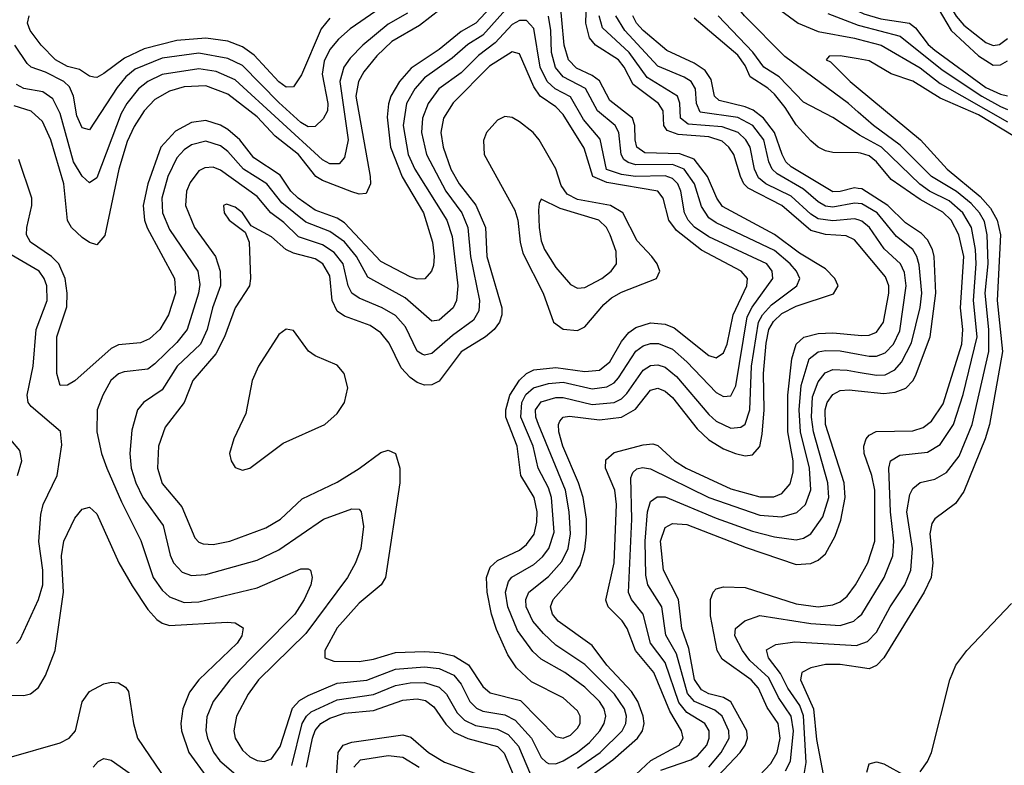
# Model space of a CAD drawing. Header units: inches. Extents: x 990535 to 1117859, y 769386 to 892122.
# Tile 793 of 1056: x 1047699 to 1050401, y 856755 to 858800. Entities that reach past the tile are written whole.
import ezdxf

# ---------------------------------------------------------------- set-up
doc = ezdxf.new("R2010")
doc.units = ezdxf.units.IN
doc.header["$MEASUREMENT"] = 0
doc.layers.add('B0845', color=7, linetype='Continuous')
doc.layers.add('B0855', color=7, linetype='Continuous')

msp = doc.modelspace()

# ---------------------------------------------------------------- linework, layer by layer
at = {"layer": 'B0845', "color": 5}
for points, elevation in [([(1050000, 858546.3), (1049972.9, 858570), (1049798.7, 858698.7), (1049688.3, 858810), (1049630, 858880.8), (1049604.2, 858930), (1049602.4, 858950), (1049610, 858953.2), (1049621.6, 858941.6), (1049650, 858926.9), (1049701.3, 858881.3), (1049754, 858850), (1049835, 858790), (1049890, 858767.2), (1049990, 858749.1), (1050000, 858746.5)], 2440), ([(1050000, 858184.1), (1049990, 858196), (1049966.7, 858206.7), (1049910, 858210.5), (1049870, 858221.7), (1049790.3, 858290), (1049697.6, 858337.6), (1049685.6, 858350), (1049676.5, 858370), (1049658.6, 858430), (1049645, 858450), (1049626.3, 858466.3), (1049590, 858479), (1049505.4, 858485.4), (1049475.5, 858495.5), (1049466.8, 858510), (1049464.9, 858550), (1049451.9, 858570), (1049382.3, 858622.3), (1049357.5, 858670), (1049341.8, 858690), (1049279.1, 858730), (1049262.2, 858750), (1049252.3, 858790), (1049256.2, 858910)], 2580), ([(1049017.1, 858862.9), (1048950.2, 858789.8), (1048910, 858767.6), (1048850, 858718.4), (1048773.3, 858666.7), (1048740.9, 858630), (1048717.7, 858590), (1048710.8, 858569.2), (1048707.4, 858532.6), (1048716.7, 858450), (1048748.8, 858368.8), (1048806.9, 858270), (1048831.3, 858190), (1048836.6, 858150), (1048834.3, 858125.7), (1048829, 858110), (1048810.9, 858089.1), (1048790, 858088.5), (1048770, 858094.9), (1048690, 858136.7), (1048590, 858242.5), (1048570, 858255.9), (1048510, 858277.5), (1048463, 858310), (1048443.1, 858330), (1048413.8, 858373.8), (1048341.1, 858421.1), (1048303, 858470), (1048270, 858498.3), (1048250, 858510.4), (1048210, 858522.9), (1048170, 858518.3), (1048126, 858494), (1048086.3, 858450), (1048050.5, 858350), (1048037.6, 858290), (1048041.3, 858250), (1048048.7, 858228.7), (1048123.8, 858090), (1048126.6, 858050), (1048106.8, 857990), (1048083.3, 857950), (1048055.4, 857924.6), (1048030, 857913.7), (1047970, 857908), (1047950, 857898.4), (1047850.1, 857809.9), (1047830, 857797.2), (1047810, 857796.8), (1047800.5, 857830), (1047801, 857930), (1047827.8, 858012.2), (1047828.7, 858050), (1047823.4, 858090), (1047806.1, 858130), (1047786.1, 858150), (1047728.6, 858190), (1047717.7, 858210), (1047718.2, 858230), (1047732.5, 858290), (1047732.1, 858310), (1047696.2, 858416.2)], 2620), ([(1049247.2, 856712.8), (1049326.4, 856770), (1049394.1, 856830), (1049408.2, 856850), (1049412.2, 856870), (1049410.2, 856890), (1049395.3, 856930), (1049377.5, 856957.5), (1049309.9, 857030), (1049270, 857083.5), (1049176.9, 857150), (1049161.2, 857170), (1049155.6, 857190), (1049162.5, 857210), (1049213.1, 857266.9), (1049236.6, 857303.4), (1049250, 857346.9), (1049254.5, 857390), (1049254.4, 857430), (1049244.9, 857490), (1049232.3, 857530), (1049189, 857630), (1049178.7, 857670), (1049177, 857690), (1049180.9, 857699.1), (1049190.3, 857709.7), (1049207.2, 857712.8), (1049290, 857702.7), (1049350, 857710), (1049388.3, 857731.7), (1049430, 857783.8), (1049450, 857789.7), (1049470, 857781.3), (1049490, 857763.7), (1049557.7, 857677.7), (1049590, 857647.3), (1049630, 857623.1), (1049663.5, 857610), (1049690, 857604.2), (1049710, 857606.4), (1049730, 857629.4), (1049736.4, 857663.6), (1049741.9, 857730), (1049740.3, 857830), (1049747.4, 857912.6), (1049755.1, 857950), (1049767.6, 857972.4), (1049790, 857993.9), (1049830, 858013.9), (1049932.2, 858047.8), (1049944.5, 858070), (1049936, 858090), (1049910, 858116.5), (1049839.1, 858159.1), (1049770, 858210.9), (1049627.2, 858287.2), (1049611.7, 858310), (1049586.4, 858370), (1049550, 858417.4), (1049510, 858431.5), (1049414.4, 858434.4), (1049392.8, 858450), (1049387.5, 858470), (1049387.1, 858510), (1049380.9, 858530), (1049318.6, 858578.6), (1049290, 858631.9), (1049270, 858647.1), (1049226.8, 858666.8), (1049204.6, 858690), (1049193.4, 858730), (1049180, 858870)], 2620), ([(1048852.6, 858827.4), (1048796.1, 858783.9), (1048720.2, 858739.8), (1048679.1, 858700.9), (1048643.1, 858656.9), (1048629, 858630), (1048621.3, 858590), (1048660.6, 858370), (1048661.7, 858350), (1048650, 858323.4), (1048630, 858321.7), (1048610, 858327.4), (1048530, 858358.7), (1048511.8, 858370), (1048464, 858430), (1048400, 858480), (1048350, 858533), (1048270, 858595.3), (1048210, 858618.7), (1048150, 858615.9), (1048110, 858604.2), (1048070, 858580.9), (1048040.4, 858550), (1048012.9, 858507.1), (1047994, 858465.9), (1047971, 858390), (1047932.1, 858207.9), (1047910, 858182.2), (1047890, 858188.5), (1047870, 858202.8), (1047841.2, 858230), (1047829.5, 858249.5), (1047819.9, 858350), (1047784.6, 858470), (1047761, 858521), (1047730, 858548.8), (1047683.5, 858563.5)], 2580), ([(1048676.5, 858823.5), (1048605.5, 858774.5), (1048573.4, 858746.6), (1048550, 858718.2), (1048534.1, 858685.9), (1048529.2, 858650), (1048544.1, 858570), (1048543.6, 858550), (1048531.8, 858528.2), (1048510, 858506.8), (1048490, 858506.4), (1048470, 858517.9), (1048410, 858572.5), (1048310, 858674.6), (1048270, 858693.8), (1048190, 858707.9), (1048090, 858694.5), (1048016, 858664), (1047990, 858643), (1047966, 858614), (1047890, 858497.3), (1047870, 858503.4), (1047856, 858536), (1047846.2, 858590), (1047835.6, 858615.6), (1047820.3, 858630), (1047770, 858655.9), (1047730, 858669.6), (1047719.4, 858679.4), (1047685.5, 858730)], 2540), ([(1049032.6, 858827.4), (1048970, 858757.5), (1048928.5, 858731.5), (1048886, 858694), (1048810, 858640.6), (1048782.9, 858610), (1048760.2, 858570), (1048751.2, 858510), (1048765, 858430), (1048783.1, 858390), (1048871.1, 858250), (1048885.6, 858205.6), (1048900.7, 858070), (1048897.5, 858030), (1048888.6, 858010), (1048850, 857976), (1048830, 857972.7), (1048756.7, 858036.7), (1048654.1, 858094.1), (1048623.4, 858150), (1048590, 858190.5), (1048550, 858219.4), (1048484.2, 858244.2), (1048418, 858298), (1048376.7, 858350), (1048312.8, 858390), (1048270, 858438.4), (1048250, 858453.6), (1048210, 858466.4), (1048170, 858456.4), (1048150, 858442.9), (1048130, 858420.9), (1048105.1, 858370), (1048089, 858310), (1048090.4, 858270), (1048110, 858224.8), (1048187.3, 858110), (1048193.5, 858073.5), (1048189.5, 858050), (1048157.9, 857950), (1048130, 857914.7), (1048070, 857855.8), (1048050, 857841.8), (1047985.5, 857834.5), (1047970, 857828.9), (1047948.9, 857810), (1047926.5, 857770), (1047911.7, 857730), (1047910.1, 857669.9), (1047923.1, 857610), (1047938.1, 857570), (1047977.7, 857477.7), (1048031.2, 857371.2), (1048065.2, 857270), (1048090, 857235), (1048110, 857217.6), (1048150, 857202), (1048190, 857203), (1048350, 857242.1), (1048470, 857293.5), (1048490, 857294.2), (1048496.5, 857290), (1048501.4, 857270), (1048497.7, 857250), (1048479.7, 857210), (1048454.1, 857170), (1048275.5, 856990), (1048230.1, 856930), (1048212.3, 856887.7), (1048209.7, 856850.3), (1048214.2, 856830), (1048231, 856791), (1048247.8, 856767.8), (1048291.9, 856730)], 2640), ([(1048762.7, 858817.3), (1048710, 858787.2), (1048640.3, 858730), (1048605.4, 858694.6), (1048588.4, 858670), (1048577.6, 858630), (1048600.5, 858470), (1048590, 858421.7), (1048575.7, 858404.3), (1048550, 858404.7), (1048530, 858415.4), (1048290, 858635), (1048238, 858658), (1048190, 858665.1), (1048090, 858649.4), (1048050, 858630.5), (1048025.2, 858610), (1047992.6, 858570), (1047977.2, 858542.8), (1047910, 858365.8), (1047890, 858352.6), (1047870, 858370.5), (1047846.3, 858410), (1047810, 858542.9), (1047790, 858583.1), (1047761.9, 858601.9), (1047710, 858611.1), (1047690, 858621.9)], 2560), ([(1048550, 858803.6), (1048525.7, 858774.3), (1048471.7, 858648.3), (1048450, 858615.3), (1048430, 858614.8), (1048410, 858629.6), (1048342.1, 858702.1), (1048310, 858725.5), (1048270, 858740.8), (1048210, 858749.3), (1048130, 858742.3), (1048040, 858720), (1047986.1, 858693.9), (1047930, 858652.2), (1047910, 858641), (1047902.6, 858642.6), (1047890, 858645.3), (1047863.1, 858663.1), (1047830, 858671.3), (1047796.6, 858690), (1047758, 858730), (1047727.9, 858770), (1047719.8, 858790), (1047725.2, 858810)], 2520), ([(1049230, 856747), (1049292.2, 856790), (1049352.1, 856850), (1049362.3, 856870), (1049363.7, 856890), (1049358.4, 856910), (1049330.7, 856950.7), (1049250, 857031.3), (1049170, 857084.9), (1049136.2, 857116.2), (1049107.3, 857150), (1049088.9, 857190), (1049087.6, 857210), (1049095.9, 857230), (1049150, 857272.5), (1049186.3, 857313.7), (1049203.6, 857350), (1049210.6, 857390), (1049207.1, 857450), (1049196.8, 857510), (1049122.7, 857690), (1049115.4, 857710), (1049114.7, 857730), (1049130, 857751.8), (1049170, 857763.8), (1049190, 857763.5), (1049270, 857745), (1049330, 857750.3), (1049350, 857760.3), (1049365.1, 857774.9), (1049410, 857839), (1049430, 857851.6), (1049450, 857853.3), (1049470, 857846.7), (1049501.7, 857821.7), (1049590, 857717.2), (1049610, 857699.2), (1049650, 857679.7), (1049677.8, 857682.2), (1049690, 857690.8), (1049702.9, 857730), (1049707.5, 857850), (1049726.2, 857970), (1049736.9, 857990), (1049761.8, 858018.2), (1049831.9, 858070), (1049840.1, 858090), (1049830.3, 858110), (1049813.1, 858130), (1049770, 858166.9), (1049610, 858242.7), (1049590, 858256.4), (1049570, 858287.2), (1049551.1, 858350), (1049522.6, 858390), (1049490, 858402.8), (1049390, 858401.9), (1049368.3, 858408.3), (1049356.8, 858416.8), (1049349, 858430), (1049342.9, 858490), (1049333, 858510), (1049284.9, 858550), (1049251.4, 858611.4), (1049190, 858643.2), (1049168.8, 858668.8), (1049158.5, 858710), (1049156.6, 858770), (1049150, 858809.8)], 2640), ([(1050000, 858250.5), (1049990, 858253.7), (1049930, 858247.9), (1049890, 858254), (1049870, 858266.4), (1049816.3, 858316.3), (1049746.8, 858350), (1049726.1, 858366.1), (1049715.5, 858390), (1049703.8, 858450), (1049691.6, 858470), (1049670.3, 858490), (1049626.3, 858506.3), (1049533.5, 858513.5), (1049512.2, 858530), (1049510.8, 858570.8), (1049504.4, 858590), (1049420.8, 858640.8), (1049371.6, 858710), (1049297.9, 858777.8), (1049289, 858810)], 2560), ([(1050000, 858295.7), (1049990, 858296.9), (1049930, 858286.1), (1049910, 858288.7), (1049890, 858300.1), (1049850, 858335), (1049777.1, 858377.1), (1049763.6, 858390), (1049754.7, 858410), (1049740.6, 858470), (1049710.5, 858510), (1049670, 858531.9), (1049566.4, 858546.4), (1049556, 858570), (1049553, 858610), (1049541.8, 858630), (1049522.6, 858642.6), (1049450, 858672.6), (1049359.8, 858770), (1049334.7, 858810)], 2540), ([(1050000, 858337.3), (1049990, 858338.9), (1049950, 858328.3), (1049930, 858327.8), (1049816, 858396), (1049801.5, 858410), (1049790.9, 858430), (1049770.6, 858490), (1049739.8, 858530), (1049711.6, 858551.6), (1049690, 858561), (1049618.1, 858578.1), (1049605.5, 858590), (1049596, 858636), (1049580, 858660), (1049550, 858680.3), (1049475, 858715), (1049409.4, 858770), (1049391.3, 858790), (1049381.8, 858810)], 2520), ([(1050000, 858434.3), (1049930, 858435.4), (1049910, 858440.1), (1049890, 858449.9), (1049870, 858467.8), (1049830, 858511.9), (1049799.4, 858559.4), (1049770, 858595.1), (1049752, 858612), (1049703.5, 858643.5), (1049690, 858674.1), (1049670, 858702.2), (1049550, 858803.7)], 2480), ([(1050000, 858485.5), (1049930, 858531.7), (1049850, 858573.4), (1049783.3, 858643.3), (1049740.5, 858670), (1049711, 858711), (1049615.6, 858810)], 2460), ([(1049916.8, 858816.8), (1050000, 858785.1)], 2460), ([(1050000, 858692), (1049950, 858700.9), (1049920.6, 858699.4), (1049912.1, 858690), (1049924, 858684), (1049977.8, 858630), (1050000, 858611.7)], 2420), ([(1047690, 857089.1), (1047699.7, 857100.3), (1047750, 857210.2), (1047761.9, 857250), (1047762.2, 857290), (1047751.2, 857368.8), (1047756.8, 857443.2), (1047763.6, 857470), (1047801.7, 857550), (1047814.1, 857634.1), (1047810.5, 857670.5), (1047730, 857739.1), (1047722.1, 857750), (1047719.3, 857770), (1047735.6, 857850), (1047744.3, 857950), (1047774.4, 858030), (1047773, 858070), (1047766.1, 858090), (1047752, 858110), (1047674.9, 858154.9)], 2640), ([(1049390, 856729.8), (1049431.2, 856768.8), (1049508.9, 856810), (1049519.9, 856830), (1049514.7, 856850), (1049483.2, 856903.2), (1049439.3, 857010), (1049388.4, 857070), (1049366.2, 857130), (1049351.7, 857151.7), (1049313.8, 857190), (1049307.7, 857207.7), (1049330.6, 857310), (1049336.4, 857470), (1049332, 857510), (1049306.7, 857570), (1049307.1, 857592.9), (1049330, 857613), (1049410, 857634.4), (1049436.3, 857636.3), (1049450, 857632.5), (1049496.2, 857590), (1049527.6, 857570), (1049650, 857513.5), (1049730, 857491.1), (1049768.6, 857491.4), (1049790, 857500.3), (1049813.3, 857526.7), (1049821.4, 857558.6), (1049821.6, 857590), (1049807.1, 857670), (1049806.5, 857770), (1049817.6, 857870), (1049829.7, 857910), (1049850.8, 857929.2), (1049890, 857938.9), (1049930, 857940.9), (1050000, 857934.6)], 2580), ([(1049457.9, 856742.1), (1049540.7, 856770), (1049559.2, 856780.8), (1049584.3, 856810), (1049591.3, 856830), (1049590.8, 856850), (1049578.7, 856870), (1049530, 856900.3), (1049507.7, 856927.7), (1049470, 857037.3), (1049429.7, 857090), (1049410.2, 857170), (1049378.2, 857210), (1049369.2, 857229.2), (1049378.3, 857430), (1049376.2, 857543.8), (1049381.6, 857558.4), (1049392, 857568), (1049408.1, 857571.9), (1049430, 857568.3), (1049590, 857489.1), (1049730, 857440.7), (1049790, 857436.8), (1049831.9, 857448.1), (1049855.5, 857470), (1049869.7, 857510.3), (1049866.6, 857570), (1049841.7, 857670), (1049837.6, 857730), (1049843.6, 857796.4), (1049865.3, 857870), (1049890, 857889.4), (1049910, 857892.8), (1049950, 857891.5), (1050000, 857882.3)], 2560), ([(1049589.7, 856750.3), (1049624, 856790), (1049645.4, 856830), (1049644.9, 856850), (1049626.9, 856890), (1049606.2, 856906.2), (1049550.2, 856930.2), (1049531.8, 856951.8), (1049500.9, 857060.9), (1049471.7, 857111.7), (1049460.8, 857190), (1049422.2, 857250), (1049416.9, 857276.9), (1049415.1, 857370), (1049421.5, 857450), (1049430, 857478.9), (1049448.2, 857491.8), (1049470, 857491.6), (1049610, 857433.3), (1049710, 857396.8), (1049770, 857381.3), (1049830, 857373.9), (1049850, 857378.3), (1049869.9, 857390.1), (1049903.1, 857436.9), (1049919, 857490), (1049916.6, 857530), (1049877.6, 857670), (1049871.5, 857710), (1049874.4, 857765.6), (1049890, 857806.6), (1049908.8, 857831.2), (1049930, 857840.4), (1049970, 857838.9), (1050000, 857833.6)], 2540), ([(1049614.3, 856725.7), (1049676.1, 856790), (1049689.9, 856810), (1049696.5, 856830), (1049694, 856850), (1049650, 856929.3), (1049630, 856941.1), (1049590, 856951.3), (1049570, 856962), (1049550.8, 856990.8), (1049535.5, 857075.5), (1049515.7, 857130), (1049506.9, 857210), (1049465.2, 857290), (1049457.8, 857370), (1049470, 857407.5), (1049490, 857417.9), (1049530, 857415.2), (1049692.3, 857352.3), (1049830, 857306.1), (1049870, 857308.6), (1049890, 857317.3), (1049910, 857335.4), (1049936.5, 857383.5), (1049952.4, 857427.6), (1049963.9, 857490), (1049961.1, 857530), (1049910.4, 857690), (1049908.9, 857730), (1049914.7, 857750), (1049930, 857772), (1049950, 857783.2), (1049974.8, 857785.2), (1050000, 857782.4)], 2520), ([(1047693, 857550), (1047704.9, 857590), (1047698.7, 857618.7), (1047650, 857676.5)], 2660), ([(1047667.9, 856947.9), (1047710, 856946.4), (1047728.5, 856951.5), (1047750, 856968.1), (1047770, 857001.7), (1047796.5, 857070), (1047819.2, 857230), (1047813.9, 857330), (1047819.9, 857370), (1047850, 857432.9), (1047870, 857457.5), (1047890, 857462.9), (1047910, 857444.5), (1047971, 857310), (1048007.3, 857247.3), (1048050, 857182.7), (1048075.1, 857155.1), (1048090, 857144.8), (1048110, 857138.8), (1048268.1, 857148.1), (1048290, 857145.9), (1048311.8, 857131.8), (1048308.3, 857110), (1048295.2, 857090), (1048190.5, 856990), (1048164.6, 856955.4), (1048146.7, 856910), (1048140.9, 856870), (1048142.5, 856850), (1048162.9, 856790), (1048210, 856726.1)], 2620), ([(1049711.3, 856708.7), (1049759.9, 856760.1), (1049777.4, 856790), (1049785.3, 856830), (1049780.7, 856870), (1049750, 856913.7), (1049726.7, 856966.7), (1049706.1, 856990), (1049626.5, 857046.5), (1049612.6, 857070), (1049595, 857165), (1049594.8, 857210), (1049602.3, 857230), (1049610, 857239.5), (1049630, 857244.5), (1049690, 857242.3), (1049830, 857197.9), (1049890, 857189.6), (1049930, 857194.8), (1049950, 857203.3), (1049970, 857219), (1049992.6, 857250), (1050000, 857263.3)], 2480), ([(1049800.3, 856739.7), (1049813.7, 856766.3), (1049822.3, 856850), (1049815.9, 856890), (1049780.8, 856940.8), (1049754.6, 856994.6), (1049702.6, 857042.6), (1049682.5, 857070), (1049661.5, 857110), (1049663.2, 857130), (1049688.8, 857151.2), (1049730, 857165.8), (1049870, 857143.9), (1049950, 857138.8), (1049987.7, 857150), (1050000, 857161.3)], 2460), ([(1049851.6, 856730), (1049857, 856763), (1049850, 856890.5), (1049839.3, 856919.3), (1049807.1, 856967.1), (1049787.1, 857007.1), (1049753.6, 857050), (1049748.2, 857071.8), (1049773.5, 857086.5), (1049825.9, 857094.1), (1049996, 857084), (1050000, 857085.5)], 2440), ([(1050000, 857024.1), (1049950, 857031.2), (1049910, 857031.4), (1049870, 857022.8), (1049844.9, 857010), (1049841.9, 856990), (1049877.2, 856910), (1049885.9, 856825.9), (1049904, 856730)], 2420), ([(1047510, 856747.3), (1047507.2, 856772.8), (1047523.1, 856776.9), (1047553.5, 856773.5), (1047670, 856776.3), (1047810, 856816.8), (1047834.7, 856830), (1047851.8, 856850), (1047870, 856929), (1047890, 856957.2), (1047930, 856978.6), (1047950, 856983.2), (1047970, 856981.1), (1047989.5, 856969.5), (1047997.6, 856957.6), (1048011.2, 856870), (1048022.2, 856830), (1048103.6, 856710)], 2580), ([(1048445.4, 856754.6), (1048474.2, 856870), (1048485.6, 856890), (1048498.6, 856901.4), (1048570, 856934.9), (1048670, 856949.2), (1048730, 856973.7), (1048770, 856981.7), (1048810, 856981.9), (1048849.7, 856969.7), (1048870.2, 856950.2), (1048899.5, 856899.5), (1048919.2, 856879.2), (1048950, 856864.1), (1049010, 856853.9), (1049039.5, 856839.5), (1049067.5, 856807.5), (1049101, 856730)], 2640), ([(1048485.4, 856750), (1048502.5, 856830), (1048509.5, 856850.5), (1048525.5, 856870), (1048550, 856884), (1048590, 856898.2), (1048670, 856905.3), (1048750, 856933.9), (1048790, 856937.3), (1048812.5, 856932.5), (1048835.6, 856915.6), (1048867.8, 856867.8), (1048890, 856846.2), (1048928.3, 856828.3), (1049010, 856806.4), (1049028.4, 856788.4), (1049052.8, 856730)], 2620), ([(1048567.5, 856710), (1048572.3, 856790), (1048586.2, 856810), (1048610, 856818.8), (1048750, 856838.3), (1048772.6, 856832.6), (1048820.7, 856790), (1048864.2, 856764.2), (1048957.9, 856730)], 2580), ([(1047900.7, 856750), (1047914.2, 856765.9), (1047930, 856773.7), (1047950, 856768.9), (1048006, 856730)], 2560), ([(1048616.1, 856750), (1048634.2, 856770), (1048710, 856781.8), (1048750, 856777.6), (1048795.3, 856750)], 2560)]:
    msp.add_lwpolyline(points, dxfattribs=dict(at, elevation=elevation))
for points, elevation in [([(1049090, 858797.8), (1049070, 858797.5), (1049050, 858786.9), (1049003.8, 858736.2), (1048958.1, 858701.9), (1048910, 858654.2), (1048848.6, 858610), (1048819.8, 858570), (1048803.9, 858530), (1048801.3, 858490), (1048815.2, 858430), (1048868.4, 858330), (1048912.1, 858270), (1048928.4, 858230), (1048935.8, 858150), (1048960.6, 858030), (1048958.5, 858001.5), (1048944.2, 857975.8), (1048886.2, 857933.8), (1048830, 857884.5), (1048810, 857879.4), (1048803, 857883), (1048790, 857890.6), (1048757.3, 857957.3), (1048730, 857988.7), (1048693.3, 858010), (1048630, 858035.8), (1048609.8, 858049.8), (1048600.6, 858070), (1048586.7, 858130), (1048561.7, 858161.7), (1048530, 858182.5), (1048464, 858204), (1048423.4, 858243.4), (1048387.9, 858270), (1048350, 858314.9), (1048250, 858386.9), (1048230, 858395.3), (1048206.5, 858393.5), (1048190, 858385), (1048166.3, 858353.7), (1048156.9, 858330), (1048153.6, 858290), (1048178.2, 858230), (1048236.5, 858150), (1048249.1, 858110), (1048250.1, 858070), (1048227.7, 858010), (1048213.5, 857950), (1048194.8, 857910), (1048130.7, 857850), (1048090, 857785.2), (1048038.2, 857750), (1048022.2, 857730), (1048006.2, 857673.8), (1048000.6, 857610), (1048005, 857570), (1048017.4, 857530), (1048037.1, 857490), (1048092.6, 857412.6), (1048111.5, 857331.5), (1048120.5, 857310), (1048144.8, 857284.8), (1048170, 857275.6), (1048210, 857278.8), (1048350, 857317.6), (1048410, 857346.1), (1048532.8, 857430), (1048610, 857458.7), (1048630, 857457.8), (1048635.9, 857450), (1048642.3, 857410), (1048635.1, 857350), (1048620.1, 857310), (1048598.1, 857270), (1048483.6, 857116.4), (1048353.8, 856990), (1048325.8, 856950), (1048294.1, 856890), (1048286.7, 856850), (1048290.5, 856830), (1048310, 856796.4), (1048330, 856778.3), (1048350, 856768.3), (1048370, 856765.8), (1048390, 856773.3), (1048413.6, 856806.4), (1048447.7, 856912.3), (1048466.9, 856933.1), (1048490, 856947), (1048570, 856980.2), (1048651, 856989), (1048730, 857019.2), (1048810, 857025), (1048850, 857020.7), (1048890, 857002), (1048910, 856977.5), (1048934.1, 856930), (1048952, 856912), (1048970, 856903.5), (1049030, 856893.5), (1049058.6, 856878.6), (1049103.7, 856830), (1049130, 856776.6), (1049143.8, 856763.8), (1049150, 856759.7), (1049170, 856759.6), (1049190, 856767.9), (1049230, 856791), (1049262.6, 856817.4), (1049290.5, 856850), (1049302.9, 856870), (1049307.7, 856890), (1049302.7, 856910), (1049290.2, 856930), (1049250, 856969.9), (1049194.9, 857010), (1049130, 857046.1), (1049107.1, 857067.1), (1049064.5, 857124.5), (1049038, 857190), (1049031.9, 857230), (1049040.5, 857259.5), (1049049.3, 857270.7), (1049110, 857305.8), (1049133.4, 857326.6), (1049151, 857350), (1049165.3, 857394.7), (1049157.8, 857490), (1049150, 857516), (1049121.6, 857570), (1049107.8, 857630), (1049074.5, 857710), (1049076.4, 857750), (1049087.8, 857772.2), (1049108.8, 857790), (1049150, 857802.3), (1049190, 857805.4), (1049270, 857787.2), (1049310, 857792.6), (1049330, 857803.8), (1049342.4, 857817.6), (1049390, 857890.8), (1049410, 857905.3), (1049430, 857912.1), (1049452.1, 857912.1), (1049490, 857896.4), (1049530, 857861.6), (1049610, 857777.9), (1049630, 857766.5), (1049650, 857768.5), (1049664.1, 857795.9), (1049695.1, 857984.9), (1049708.6, 858011.4), (1049765.4, 858090), (1049764, 858110), (1049749, 858130), (1049590, 858204.3), (1049550.6, 858230.6), (1049533.3, 858250), (1049523.4, 858270), (1049513, 858330), (1049504.7, 858350), (1049490, 858364.3), (1049470, 858371.5), (1049388.7, 858370), (1049350, 858375.5), (1049309.4, 858389.4), (1049292.2, 858472.2), (1049246.3, 858526.3), (1049210, 858588.2), (1049168.4, 858610), (1049146.2, 858630), (1049127, 858670), (1049110, 858775.4)], 2660), ([(1049050, 858711.6), (1048988.1, 858671.9), (1048888.3, 858571.7), (1048861.9, 858530), (1048854.2, 858490), (1048860.6, 858450), (1048881.8, 858390), (1048905, 858350), (1048951, 858291), (1048977.3, 858230), (1048980.9, 858150), (1049022.2, 858010), (1049021.8, 857990), (1049015.2, 857970), (1049001.3, 857950), (1048977.4, 857930), (1048910.7, 857889.3), (1048850, 857808.1), (1048830, 857798.3), (1048810, 857797.6), (1048790, 857804.6), (1048770, 857818.7), (1048745.2, 857845.2), (1048712.6, 857912.6), (1048690, 857941.2), (1048660.9, 857960.9), (1048590, 857987), (1048570, 858000.8), (1048556.3, 858030), (1048550, 858097.8), (1048530.6, 858130.6), (1048510, 858144.2), (1048450, 858159.3), (1048429.5, 858169.5), (1048390, 858204.2), (1048334.4, 858234.4), (1048310.6, 858270), (1048290, 858286), (1048266.1, 858293.9), (1048258.4, 858290), (1048259.7, 858270), (1048273.4, 858250), (1048317.2, 858217.2), (1048328.5, 858190), (1048332.5, 858090), (1048329.1, 858070), (1048290.1, 858010), (1048260.6, 857930), (1048236.7, 857883.3), (1048173.6, 857810), (1048150.1, 857750), (1048097.7, 857682.3), (1048079.3, 857630), (1048076.7, 857570), (1048090, 857527.5), (1048143.9, 857463.9), (1048179, 857379), (1048190, 857367.3), (1048202.7, 857362.7), (1048230, 857360.7), (1048275.6, 857370), (1048374, 857406), (1048414.1, 857430), (1048474.2, 857485.8), (1048570, 857531.8), (1048630.7, 857569.3), (1048690, 857613.3), (1048710, 857618.9), (1048730, 857610.2), (1048742.1, 857570), (1048742.4, 857530), (1048702.5, 857270), (1048690.3, 857249.7), (1048630, 857200.1), (1048570, 857132.1), (1048536.6, 857070), (1048536.1, 857050), (1048560.6, 857040.6), (1048630, 857040.2), (1048670, 857045.9), (1048730, 857064.1), (1048810, 857067.5), (1048850, 857064.7), (1048890, 857055.5), (1048930.8, 857030.8), (1048970, 856971.4), (1048990, 856954.3), (1049073.2, 856933.2), (1049170, 856834), (1049190, 856829.7), (1049210, 856837.6), (1049230, 856857.1), (1049236.7, 856870), (1049236.9, 856890), (1049230, 856904.4), (1049190, 856939.9), (1049103.7, 856983.7), (1049062.2, 857022.2), (1049038.3, 857058.3), (1049007.5, 857127.5), (1048993.7, 857170), (1048982.1, 857230), (1048979.9, 857270), (1048990, 857298.2), (1049010, 857317.1), (1049070, 857345.3), (1049090, 857360.3), (1049110.8, 857389.2), (1049118.2, 857421.8), (1049118.5, 857450), (1049110.9, 857490), (1049074.1, 857550), (1049063.7, 857630), (1049033.1, 857710), (1049032.8, 857730), (1049043.8, 857770), (1049070, 857811.6), (1049090, 857829.8), (1049110, 857839.2), (1049170, 857845.6), (1049250, 857834.8), (1049290, 857839), (1049318.3, 857861.7), (1049350, 857916.9), (1049370, 857941.9), (1049390, 857956.1), (1049430, 857968.7), (1049470, 857964.8), (1049494.9, 857954.9), (1049590, 857879.3), (1049610, 857872.9), (1049630, 857886.2), (1049640.6, 857910), (1049657, 857990), (1049694.7, 858070), (1049695.9, 858090), (1049678.5, 858110), (1049570, 858168.2), (1049501.3, 858221.3), (1049480.5, 858250), (1049464.4, 858310), (1049450, 858330), (1049310, 858353.5), (1049271.7, 858370), (1049247.5, 858447.5), (1049190, 858540.1), (1049170, 858560.9), (1049126.8, 858590), (1049110, 858615.6), (1049070, 858705.9)], 2680), ([(1049030, 858534.2), (1049010, 858524.7), (1048979.9, 858490), (1048971.8, 858468.2), (1048973.5, 858430), (1049057.6, 858277.6), (1049066, 858250), (1049072.2, 858190), (1049079.8, 858159.8), (1049135.2, 858050), (1049163.5, 857970), (1049190, 857951.2), (1049230, 857947.6), (1049250, 857957.1), (1049301.5, 858018.5), (1049322.9, 858037.1), (1049350, 858052.7), (1049446.2, 858090), (1049455.7, 858110), (1049448.4, 858130), (1049433.5, 858150), (1049393.5, 858193.5), (1049353.9, 858270), (1049319.9, 858290), (1049230, 858306.7), (1049201.4, 858321.4), (1049185.1, 858345.1), (1049170, 858391), (1049124.3, 858470), (1049107.6, 858490), (1049070, 858519.7), (1049050, 858531.3)], 2720), ([(1049130, 858307.8), (1049124, 858296), (1049122.5, 858277.5), (1049124.3, 858230), (1049130, 858193.4), (1049139.1, 858170), (1049170, 858120.4), (1049210, 858073.5), (1049230, 858063.5), (1049250, 858065.1), (1049296.7, 858090), (1049322.4, 858110), (1049336.4, 858130), (1049335.6, 858164.4), (1049319.4, 858210), (1049309, 858230), (1049288.4, 858250), (1049182, 858282)], 2740), ([(1048430, 857951.1), (1048410, 857936.5), (1048354.3, 857850), (1048336.6, 857810), (1048319.7, 857720.3), (1048286, 857650), (1048274.7, 857610), (1048278.8, 857590), (1048290, 857571.8), (1048310, 857564.7), (1048330, 857570.2), (1048421.7, 857638.3), (1048536.5, 857690), (1048570, 857719.8), (1048590.4, 857750), (1048599.4, 857790), (1048589.4, 857830), (1048570, 857852.2), (1048510, 857878.1), (1048490.9, 857890.9), (1048450, 857947.3)], 2720)]:
    msp.add_lwpolyline(points, close=True, dxfattribs=dict(at, elevation=elevation))
at = {"layer": 'B0855', "color": 5}
for points, elevation in [([(1050000, 859006.9), (1050030, 858994.5), (1050050, 858971.4), (1050068.6, 858928.6), (1050086.8, 858910), (1050110, 858902), (1050170, 858901.7), (1050210, 858888.3), (1050239.1, 858859.1), (1050269.1, 858809.1), (1050290, 858784.7), (1050350, 858737.1), (1050370, 858729.1), (1050388.1, 858731.9), (1050410, 858748.1)], 2540), ([(1050000, 858952.1), (1050003.7, 858950), (1050039.9, 858890), (1050068, 858870), (1050090, 858863.6), (1050170, 858864.2), (1050190, 858857.1), (1050219.2, 858830), (1050254.9, 858770), (1050330, 858700.8), (1050370, 858675.5), (1050390, 858675.7), (1050410, 858686.5)], 2520), ([(1050000, 858823.3), (1050015.6, 858815.6), (1050062, 858802), (1050140.8, 858790), (1050157.4, 858777.4), (1050192.1, 858732.1), (1050210, 858715.8), (1050350, 858613.7), (1050390, 858595.2), (1050410, 858591.2)], 2480), ([(1050000, 858785.1), (1050003.7, 858783.7), (1050114.8, 858754.8), (1050230, 858662), (1050339.1, 858590), (1050390, 858561.6), (1050410, 858553.3)], 2460), ([(1050000, 858746.5), (1050063.3, 858730), (1050170, 858667.4), (1050224.5, 858624.5), (1050410, 858520.1)], 2440), ([(1050430, 858478.1), (1050330, 858539), (1050224.8, 858584.8), (1050150, 858631.2), (1050090, 858651.5), (1050030, 858686.7), (1050000, 858692)], 2420), ([(1050000, 858611.7), (1050171.2, 858470), (1050244.1, 858390), (1050334.7, 858314.7), (1050362.7, 858282.7), (1050381.6, 858250), (1050390.3, 858210), (1050381, 858030), (1050395.6, 857890), (1050360.2, 857690), (1050348.5, 857650), (1050290, 857506), (1050267.2, 857472.8), (1050210, 857430.8), (1050201.8, 857418.2), (1050196.1, 857390), (1050205, 857310), (1050199.9, 857270), (1050180.9, 857230), (1050070.2, 857050), (1050050, 857028.7), (1050030, 857019.9), (1050000, 857024.1)], 2420), ([(1050000, 857085.5), (1050025.3, 857094.7), (1050050, 857120.4), (1050087.6, 857190), (1050127.9, 857250), (1050144.5, 857290), (1050148.9, 857350), (1050133.3, 857450), (1050141.9, 857498.1), (1050150, 857514.6), (1050169.6, 857530.4), (1050210, 857539.4), (1050242.3, 857557.7), (1050277.1, 857602.9), (1050313.1, 857690), (1050358.4, 857890), (1050358.6, 857950), (1050347.9, 858050), (1050356.2, 858130), (1050354.2, 858210), (1050346.1, 858246.1), (1050333.2, 858270), (1050310, 858295.7), (1050270, 858328.6), (1050201.5, 858370), (1050115.4, 858455.4), (1050041.5, 858510), (1050000, 858546.3)], 2440), ([(1050000, 857161.3), (1050009.5, 857170), (1050071.6, 857270), (1050094.7, 857330), (1050098.1, 857370), (1050088.5, 857450), (1050083.7, 857570), (1050089, 857590), (1050114.3, 857605.7), (1050190, 857613.7), (1050224.9, 857635.1), (1050261.2, 857690), (1050288, 857772), (1050326.3, 857930), (1050315.9, 858030), (1050323.8, 858130), (1050322.1, 858170), (1050311.2, 858230), (1050287.3, 858270), (1050250, 858302.6), (1050195.8, 858330), (1050169.1, 858349.1), (1050063.8, 858450), (1050003.3, 858483.3), (1050000, 858485.5)], 2460), ([(1050000, 857263.3), (1050025.9, 857310), (1050045.8, 857370), (1050046, 857510), (1050037.7, 857550), (1050016, 857610), (1050015.2, 857630), (1050021.7, 857650), (1050030, 857660.7), (1050049.1, 857670.9), (1050150, 857672.3), (1050178.2, 857681.8), (1050201.3, 857698.7), (1050233.3, 857746.7), (1050284, 857910), (1050287, 857950), (1050280.8, 858010), (1050289.6, 858150), (1050276.1, 858210), (1050255.2, 858250), (1050232.1, 858272.1), (1050170, 858307.1), (1050090, 858361.9), (1050049.7, 858409.7), (1050030, 858426.1), (1050005.8, 858434.2), (1050000, 858434.3)], 2480), ([(1050000, 857782.4), (1050070, 857774.7), (1050101.7, 857778.3), (1050130.6, 857789.4), (1050150, 857809.1), (1050157, 857823), (1050197.1, 857930), (1050212.8, 858050), (1050208.4, 858150), (1050204, 858170), (1050190, 858196.5), (1050173.3, 858213.3), (1050130, 858243.1), (1050080.8, 858290), (1050010, 858335.7), (1050000, 858337.3)], 2520), ([(1050000, 857833.6), (1050050, 857824.6), (1050073.7, 857826.3), (1050100.4, 857839.6), (1050118.9, 857861.1), (1050146.3, 857913.7), (1050170, 858010.2), (1050174.2, 858050), (1050167.1, 858127.1), (1050160.7, 858150), (1050149.4, 858169.4), (1050105.3, 858205.3), (1050052.4, 858270), (1050010, 858294.4), (1050000, 858295.7)], 2540), ([(1050000, 857882.3), (1050030, 857876.8), (1050050, 857877.2), (1050073.5, 857886.5), (1050096.4, 857910), (1050113.8, 857946.2), (1050131.9, 858070), (1050126.8, 858106.8), (1050116, 858130), (1050071.4, 858171.4), (1050031.1, 858230), (1050010, 858247.3), (1050000, 858250.5)], 2560), ([(1050000, 857934.6), (1050010, 857933.7), (1050030, 857934.6), (1050050, 857942.5), (1050069.3, 857970.7), (1050084.4, 858050), (1050083.6, 858070), (1050075.1, 858095.1), (1050000, 858184.1)], 2580), ([(1050170, 856737.6), (1050190, 856765.5), (1050201, 856790), (1050251.2, 856990), (1050268.2, 857030), (1050298, 857070), (1050420.9, 857199.1)], 2380), ([(1050023.4, 856736.6), (1050030, 856759.3), (1050050, 856764.6), (1050070, 856759.1), (1050130, 856726)], 2380)]:
    msp.add_lwpolyline(points, dxfattribs=dict(at, elevation=elevation))

doc.saveas('drawing.dxf')
